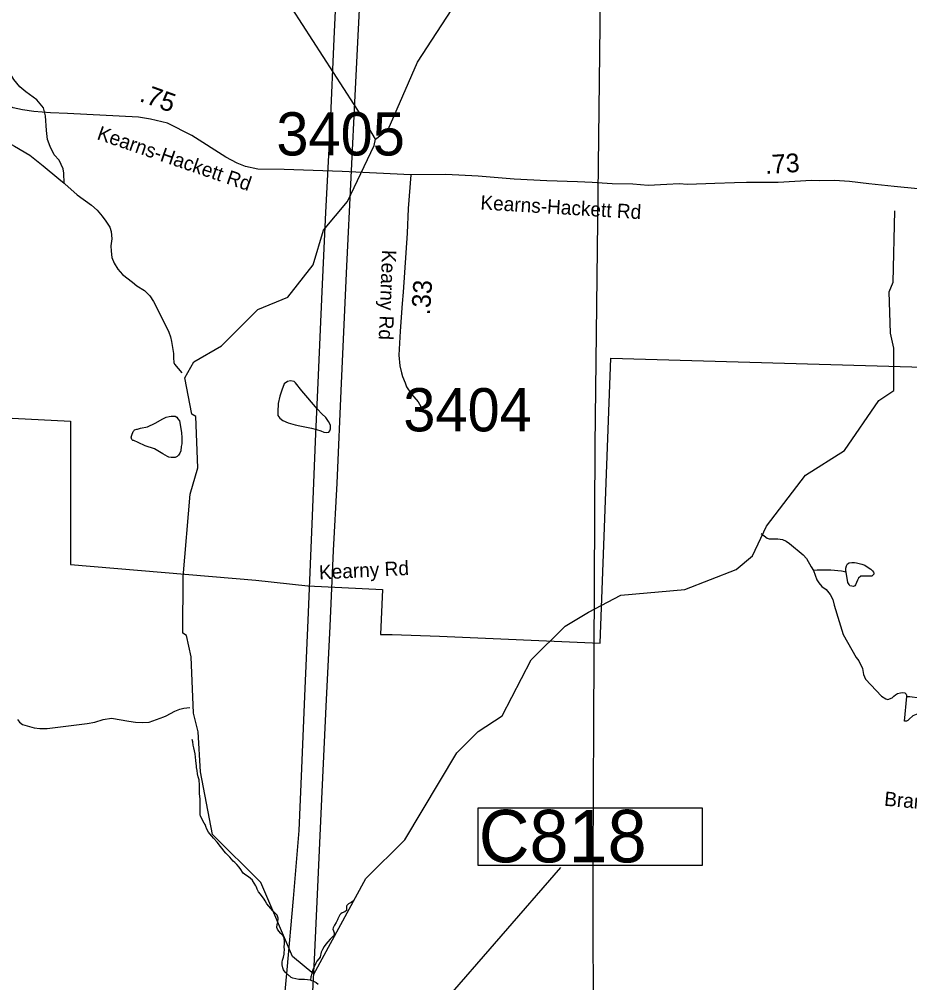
# Model space of a CAD drawing. Extents: x 1662474 to 1856135, y 779280 to 917889.
# Drawn here: x 1774232 to 1780168, y 790592 to 797012 of the extents above; entities that cross this region are included whole.
import ezdxf

# ---------------------------------------------------------------- set-up
doc = ezdxf.new("R2010")
doc.units = 0
for name, color, linetype in [('Cogo Default Point CELL', 7, 'Continuous'), ('Exist Boundary Political City Limit New', 7, 'Continuous'), ('Exist Hydrographic Creek Single Shore', 7, 'Continuous'), ('Exist Hydrographic Misc Water Feature', 7, 'Continuous'), ('Exist Hydrographic Pond Under 1500 Sq Ft', 7, 'Continuous'), ('Exist Road Non-System Type 51 Label', 7, 'Continuous'), ('Exist Road Primary NC Structure Culvert Number Label', 7, 'Continuous'), ('Exist Road Secondary Type 51 Attributed', 7, 'Continuous'), ('Exist Road Secondary Type 51 Label', 7, 'Continuous'), ('Exist Utilities Electrical Transmission Line', 7, 'Continuous'), ('Map Preparation Boundary City Limit Buffer Line', 7, 'Continuous'), ('Prop DGN Element Guardrail', 7, 'Continuous')]:
    doc.layers.add(name, color=color, linetype=linetype)

msp = doc.modelspace()

# ---------------------------------------------------------------- linework, layer by layer
at = {"layer": 'Exist Boundary Political City Limit New'}
msp.add_lwpolyline([(1773272.8, 794399.7), (1774573.9, 794334.2), (1774573.9, 793378.9), (1775809.4, 793274.9), (1776155.9, 793236.4), (1776652.4, 793213.2), (1776640.9, 792912.9), (1776645.9, 792912.9), (1776717.9, 792912.9), (1777033.5, 792901.2), (1778103.6, 792855.6), (1778176.8, 794754), (1780491, 794686.2), (1781079.1, 794680.2), (1781121.6, 794680.2), (1780957.9, 795256.7), (1780994.2, 795262.7), (1781394.5, 795262.7), (1781406.6, 795469), (1781758.4, 795469), (1782013, 795432.6), (1783698.9, 795177.8), (1783710.9, 795371.9)], dxfattribs=at)
at = {"layer": 'Exist Hydrographic Creek Single Shore'}
for points in [[(1776173.9, 790607.8), (1776134.5, 790612.2), (1776114, 790612.2), (1776096.1, 790614.1), (1776076, 790617.8), (1776056.2, 790621.7), (1776045.5, 790627.2), (1776034.8, 790634.6), (1776030.2, 790638.2), (1776003.5, 790662.9), (1775994.4, 790677.1), (1775989.1, 790691.2), (1775984.9, 790711.4), (1775984.6, 790728.5), (1775986.2, 790741.9), (1775992.5, 790761.8), (1775997.5, 790782.1), (1775998.8, 790792.8), (1775999.4, 790810.9), (1775999, 790831.6), (1776000.9, 790850.6), (1776001.1, 790868.9), (1775998.5, 790889.6), (1775991.1, 790903.3), (1775976.5, 790918.8), (1775963.4, 790934.5), (1775953.4, 790948.9), (1775949.5, 790958.7), (1775950.5, 790979.1), (1775955.5, 790997.8), (1775958.4, 791015.1), (1775958.1, 791021.1), (1775950.5, 791041.4), (1775936.6, 791056.8), (1775922.1, 791070.8), (1775908.2, 791086.2), (1775895.4, 791101.2), (1775882, 791117.4), (1775871.5, 791136.4), (1775864.9, 791147.6), (1775841.2, 791182.6), (1775827.9, 791197.8), (1775817.4, 791215.4), (1775813.2, 791227.4), (1775810.1, 791236.6), (1775798.5, 791254.5), (1775787.8, 791271.8), (1775785.9, 791274.4), (1775760, 791297.2), (1775742.9, 791308.6), (1775725.6, 791320.9), (1775720, 791327.4), (1775709.5, 791345.6), (1775697, 791361.8), (1775683.2, 791378.6), (1775668.9, 791392), (1775658.1, 791401.2), (1775635.8, 791428.2), (1775623, 791442.1), (1775609.2, 791456.1), (1775595.9, 791471), (1775584.1, 791486.5), (1775572, 791500.7), (1775559.8, 791517.2), (1775551.5, 791527.9), (1775526.9, 791553.9), (1775515.1, 791568.1), (1775502, 791583.9), (1775492.5, 791595.1), (1775482.2, 791614.1), (1775475.5, 791633.2), (1775470.2, 791645.8), (1775465.2, 791655), (1775449.8, 791684.6), (1775439.5, 791703), (1775438.1, 791709.1), (1775437.9, 791729), (1775438.4, 791749.8), (1775438.1, 791771), (1775438.1, 791780.2), (1775437.6, 791814.3), (1775436.6, 791834.5), (1775434.5, 791851.3), (1775432.9, 791871.5), (1775432.6, 791892.5), (1775432.4, 791908.2), (1775430.2, 791942.9), (1775424.5, 791963.4), (1775419.5, 791984.4), (1775417.1, 792004.9), (1775414.5, 792025.1), (1775413.2, 792035.6), (1775408.8, 792072.8), (1775406.6, 792093.8), (1775404, 792115.9), (1775399.4, 792136.3), (1775396.1, 792156), (1775392.2, 792175.7), (1775389.1, 792195.9), (1775384.9, 792212.2)], [(1776463.9, 791143.2), (1776454.1, 791132.4), (1776444.8, 791125.3), (1776427.6, 791116.4), (1776415.6, 791106.7), (1776413.8, 791101.4), (1776414.2, 791081), (1776413, 791073.4), (1776402.8, 791064.2), (1776383.5, 791056.3), (1776374.9, 791051.6), (1776368.6, 791044.5), (1776356.8, 791017.2), (1776353.6, 791010.4), (1776343.9, 790992.8), (1776332.9, 790974.7), (1776323.8, 790957.6), (1776322.1, 790947.6), (1776326.9, 790936.9), (1776331.4, 790923.2), (1776330.2, 790913.5), (1776326.1, 790905.1), (1776313.8, 790890.4), (1776303.8, 790881), (1776289.6, 790865), (1776276.5, 790848.2), (1776264.1, 790831.9), (1776254.1, 790813), (1776243.9, 790795.2), (1776237.6, 790763.9), (1776237.4, 790762.9), (1776229.2, 790750), (1776216.6, 790735.1), (1776208, 790721.1), (1776199.9, 790702.8), (1776192, 790683.6), (1776184.4, 790663.9), (1776177, 790637.2), (1776175.1, 790629.8), (1776172.8, 790609.3), (1776173.9, 790607.8)], [(1776173.9, 790607.8), (1776193.8, 790602.5), (1776211.9, 790593.1), (1776224.5, 790581.5)]]:
    msp.add_lwpolyline(points, dxfattribs=at)
at = {"layer": 'Exist Hydrographic Misc Water Feature'}
msp.add_line((1776607.3, 796214.3), (1776533.3, 796337.2), dxfattribs=at)
for points in [[(1776607.3, 796214.3), (1776691.4, 796278.2), (1776886.4, 796727.2), (1777469.4, 797621.2), (1777513.5, 797896), (1777733.3, 798396.9), (1777813.5, 798910.7), (1777716.5, 799296.7), (1777584.4, 799473.3), (1777426.3, 799591.4), (1777294.5, 799741.8), (1777057.4, 800252), (1776991.4, 800319.1), (1776467.3, 800556.2), (1776236.4, 800734.8)], [(1776533.3, 796337.2), (1776052.1, 797085), (1776046.3, 797121.1), (1776038.5, 797155.1), (1776009, 797217.4), (1775914.1, 797332.2), (1775809.3, 797485.1), (1775714.5, 797661.9), (1775673.1, 797732.3), (1775627.8, 797796.6), (1775523, 797973.6), (1775406.1, 798116.6), (1775362.7, 798180.9), (1775349.1, 798211), (1775335.4, 798257.1), (1775335.6, 798303.1), (1775334.4, 798367.2), (1775327, 798451.3)], [(1774532, 795919.2), (1774528.5, 795987.2), (1774524.8, 796015.3), (1774497.4, 796073.5), (1774463.5, 796109.8), (1774437.9, 796164), (1774420.3, 796212.2), (1774412.9, 796272.2), (1774407.7, 796368.3), (1774394, 796422.4), (1774348.5, 796474.8), (1774274.9, 796529.4), (1774235.1, 796561.8), (1774195.5, 796612.1), (1774166, 796660.4), (1774150.4, 796702.5), (1774140.8, 796748.6), (1774135.2, 796806.7), (1774143.6, 796868.6), (1774144, 796914.6), (1774140.4, 796960.7), (1774120.9, 797020.8)], [(1773755.7, 796337.1), (1773860.9, 796304.8), (1774024.5, 796251.4), (1774084.4, 796230.9), (1774200, 796166), (1774301.5, 796107.2), (1774390.9, 796036.4), (1774496.1, 795949.4), (1774532, 795919.2)], [(1776195.4, 790649.6), (1776054.3, 790767.3), (1775841.3, 791260.6), (1775519.3, 791579), (1775439.4, 791997.5), (1775424.4, 792263.6), (1775392.4, 792389), (1775378.3, 792763.4), (1775346.3, 792905.2), (1775321.3, 792922.2), (1775324.3, 793296.3), (1775371.3, 793846.7), (1775422.3, 794022.9), (1775408.4, 794364.5), (1775383.4, 794381.5), (1775335.4, 794622.1), (1775395.3, 794729.2), (1775579.4, 794837), (1775822.4, 795078.2), (1776023.4, 795159.4), (1776192.3, 795376), (1776260.4, 795607.6), (1776420.3, 795798), (1776598.3, 796171.8), (1776607.3, 796214.3)], [(1774532, 795919.2), (1774535.9, 795915.1), (1774617.3, 795842.5), (1774712.9, 795773.7), (1774750.6, 795739.3), (1774784.2, 795701.1), (1774809.9, 795666.8), (1774835.7, 795626.6), (1774845.5, 795598.5), (1774849, 795548.5), (1774842.7, 795502.5), (1774844.3, 795466.5), (1774848, 795424.5), (1774863.8, 795386.3), (1774889.4, 795348.1), (1774921, 795311.8), (1774986.6, 795259.3), (1775016.3, 795237), (1775066.2, 795204.6), (1775101.8, 795168.3), (1775127.7, 795132.1), (1775208.3, 794969.4), (1775228, 794927.2), (1775239.6, 794897.1), (1775247.4, 794865.1), (1775260.8, 794785), (1775260.6, 794755), (1775262.4, 794724.9), (1775266.3, 794714.9), (1775315.9, 794656.4)], [(1778026.3, 793060.7), (1778243.4, 793174.5), (1778669.3, 793211.8), (1779011.4, 793345.9), (1779120.5, 793435.6), (1779213.3, 793633.9), (1779474.4, 793973.3), (1779733.4, 794138.6), (1779961.4, 794472.1), (1780061.4, 794538.9), (1780063.3, 794821.2), (1780039.3, 794920.1), (1780032.3, 795196), (1780058.4, 795261.1), (1780069.4, 795736.8)], [(1779177.9, 793584.7), (1779217.7, 793554.4), (1779231.6, 793550.3), (1779255.6, 793550.1), (1779289.6, 793549.9), (1779319.6, 793545.7), (1779345.4, 793533.5), (1779367.3, 793519.4), (1779458.8, 793442.7), (1779480.7, 793418.5), (1779512.3, 793364.3), (1779526.3, 793338.3)], [(1779744.2, 793328.7), (1779714.3, 793334.9), (1779642.3, 793341.4), (1779612.2, 793341.6), (1779582.2, 793341.8), (1779552.3, 793340), (1779526.3, 793338.3)], [(1779526.3, 793338.3), (1779549.8, 793276), (1779561.5, 793255.9), (1779583.5, 793231.8), (1779611.4, 793211.6), (1779639, 793179.3), (1779654.8, 793145.3), (1779664.7, 793107.2), (1779697.9, 792998.9), (1779725.2, 792912.7), (1779810.3, 792758.1), (1779828.1, 792736), (1779853.7, 792685.8), (1779859.5, 792645.7), (1779873.2, 792615.6), (1779980.4, 792500.8), (1780008.3, 792482.7), (1780022.3, 792478.6), (1780050.6, 792490.4), (1780062.5, 792500.3), (1780074.6, 792510.2), (1780086.7, 792518.2), (1780106.6, 792524), (1780122.8, 792525.8), (1780136.7, 792523.8), (1780144.7, 792513.7), (1780148.6, 792499.7)], [(1776195.4, 790649.6), (1776541.3, 791285.7), (1776802.3, 791543.1), (1777148.3, 792123.5), (1777291.4, 792265), (1777451.3, 792370.1), (1777645.3, 792743.6), (1777872.3, 792968.7), (1778026.3, 793060.7)], [(1774220.5, 792344.9), (1774234.5, 792328.8), (1774254.4, 792312.6), (1774330.2, 792290), (1774370, 792285.6), (1774418.2, 792285.2), (1774684.4, 792319.1), (1774734.6, 792328.6), (1774790.8, 792346.2), (1774846.8, 792353.7), (1774962.6, 792334.8), (1775006.7, 792328.4), (1775050.6, 792326), (1775098.6, 792327.7), (1775194.9, 792362.9), (1775211.1, 792370.8), (1775239.2, 792386.5), (1775269.4, 792402.2), (1775301.4, 792414), (1775329.5, 792421.8), (1775369.4, 792425.5)]]:
    msp.add_lwpolyline(points, dxfattribs=at)
at = {"layer": 'Exist Hydrographic Pond Under 1500 Sq Ft'}
for points in [[(1776103.3, 794303.1), (1776181.2, 794286.5), (1776213.2, 794278.2), (1776241.3, 794270), (1776263.2, 794261.7), (1776279.2, 794259.6), (1776295.2, 794261.5), (1776303.2, 794269.4), (1776307.3, 794283.4), (1776307.5, 794307.4), (1776293.8, 794331.5), (1776275.9, 794357.7), (1776250.1, 794383.9), (1776220.4, 794414.2), (1776115.4, 794537.1), (1776073.7, 794589.4), (1776063.9, 794597.5), (1776039.9, 794603.7), (1776019.8, 794597.9), (1775997.7, 794582.1), (1775981.5, 794540.2), (1775969, 794500.2), (1775958.7, 794452.3), (1775956, 794396.3), (1775956, 794372.3), (1775969.8, 794354.3), (1775989.7, 794338.1), (1776025.6, 794323.8), (1776071.5, 794309.3), (1776103.3, 794303.1)], [(1775316.7, 794222), (1775316.7, 794216), (1775316.5, 794184), (1775312.2, 794164.1), (1775308.1, 794136.1), (1775301.9, 794120.2), (1775293.7, 794108.2), (1775283.7, 794098.3), (1775271.6, 794092.4), (1775255.6, 794092.5), (1775243.7, 794092.6), (1775229.6, 794094.7), (1775219.7, 794098.8), (1775189.8, 794117.1), (1775134, 794149.5), (1775070.2, 794170), (1775024.5, 794192.5), (1774996.6, 794204.6), (1774988.6, 794204.7), (1774982.5, 794212.8), (1774978.6, 794226.8), (1774982.9, 794240.8), (1774990.9, 794264.7), (1774997, 794272.7), (1775001.1, 794276.7), (1775015.1, 794280.5), (1775019.2, 794280.5), (1775041.1, 794286.4), (1775087.3, 794296), (1775137.5, 794321.5), (1775189.6, 794349.1), (1775211.7, 794361), (1775231.8, 794364.8), (1775243.9, 794366.7), (1775257.9, 794366.6), (1775272, 794366.5), (1775281.8, 794360.3), (1775289.8, 794350.3), (1775299.7, 794336.2), (1775313, 794258.1), (1775316.7, 794222)], [(1779744.2, 793328.7), (1779742.2, 793338.7), (1779742.4, 793354.7), (1779746.5, 793370.7), (1779754.5, 793382.6), (1779764.5, 793390.5), (1779782.6, 793392.4), (1779800.6, 793392.3), (1779814.6, 793390.2), (1779848.6, 793382), (1779868.5, 793373.9), (1779890.4, 793359.7), (1779908.5, 793347.5), (1779920.2, 793337.5), (1779926.3, 793327.4), (1779928.2, 793321.4), (1779928.2, 793313.4), (1779920.2, 793305.5), (1779916.1, 793301.5), (1779896, 793301.6), (1779877.9, 793301.8), (1779856, 793301.9), (1779842, 793300), (1779827.9, 793288.1), (1779819.9, 793274.1), (1779813.7, 793258.2), (1779807.6, 793244.2), (1779801.4, 793236.3), (1779797.5, 793234.3), (1779793.4, 793232.3), (1779781.5, 793234.4), (1779769.4, 793236.5), (1779763.7, 793244.5), (1779755.7, 793258.6), (1779744.2, 793328.7)], [(1780148.6, 792499.7), (1780168.5, 792499.5), (1780234.5, 792489.1), (1780302.4, 792474.6), (1780326.4, 792468.5), (1780344.2, 792456.3), (1780350.2, 792450.3), (1780354.1, 792440.2), (1780354.1, 792428.3), (1780347.9, 792414.3), (1780337.9, 792402.3), (1780303.8, 792396.6), (1780269.8, 792392.9), (1780233.7, 792387.1), (1780211.7, 792379.2), (1780189.6, 792369.4), (1780163.6, 792347.6), (1780155.4, 792339.7), (1780147.4, 792333.7), (1780137.3, 792333.7), (1780133.4, 792333.8), (1780148.6, 792499.7)]]:
    msp.add_lwpolyline(points, dxfattribs=at)
at = {"layer": 'Exist Road Primary NC Structure Culvert Number Label'}
msp.add_line((1775706.3, 788906.3), (1777842.6, 791358.7), dxfattribs=at)
msp.add_lwpolyline([(1777292.3, 791757.7), (1778785.3, 791757.7), (1778785.3, 791373.9), (1777292.3, 791373.9)], close=True, dxfattribs=at)
at = {"layer": 'Exist Road Secondary Type 51 Attributed'}
for points in [[(1776842.4, 795975.6), (1776384.7, 795997.2), (1775998.6, 796010.2), (1775821.9, 796013.1), (1775740.7, 796031.1), (1775685.1, 796054.3), (1775608.7, 796092.5), (1775382.8, 796238.1), (1775219.9, 796320.2), (1775107.8, 796347.1), (1775026.7, 796360.4), (1774553.1, 796384.5), (1774440.1, 796388.5), (1774328.3, 796397.8), (1774253.3, 796408), (1774191.3, 796422.4), (1774095.4, 796466.8), (1774026.4, 796511.9), (1773899, 796631.3), (1773779.1, 796725.1), (1773736.8, 796743.1), (1773662, 796762.2), (1773583.2, 796771.5), (1773078.3, 796786.3)], [(1776842.4, 795975.6), (1776825.3, 795750.7), (1776818.9, 795586.1), (1776792, 795194.2), (1776785.1, 795118.6), (1776771.9, 794934.8), (1776762.7, 794773.3), (1776769.1, 794703.2), (1776780.1, 794655.1), (1776787.6, 794632.5), (1776805.3, 794590.5), (1776814, 794563.9), (1776847.6, 794512.9), (1776890.5, 794461.9), (1776909.6, 794431.8), (1776935.9, 794403.7), (1776955.1, 794374.7), (1776967.5, 794348.9), (1776977.8, 794320.1)], [(1780222.6, 795882), (1780064.7, 795897.7), (1779896.3, 795916.6), (1779766.3, 795931.7), (1779666.7, 795938.6), (1779568.5, 795935.7), (1779514.4, 795937.8), (1779292.2, 795923.9), (1779080.5, 795924), (1779000.4, 795922.7), (1778868.4, 795917.8), (1778686.1, 795911.3), (1778632.4, 795916), (1778548.2, 795910.5), (1778424, 795903.9), (1778321.8, 795912.6), (1778184.5, 795915.7), (1778051.2, 795924.9), (1777954.5, 795930), (1777749.9, 795935.2), (1777530.5, 795947.6), (1777291.9, 795966.5), (1777076.1, 795978.2), (1776842.4, 795975.6)]]:
    msp.add_lwpolyline(points, dxfattribs=at)
at = {"layer": 'Exist Utilities Electrical Transmission Line'}
for points in [[(1778129.7, 799211.7), (1778069.5, 794174.5), (1778059.2, 792317.3), (1778056.5, 791410.5), (1778057.8, 790023.4), (1778053.5, 788648.6), (1778047.9, 788184.3), (1778046.5, 787726.1), (1778040.8, 787269.7), (1778044.3, 787201.7), (1778040, 787151.5), (1778039.7, 787117.4), (1778051.6, 787091.6), (1778061.1, 787057.2), (1778089.1, 787031.1), (1778150.8, 786998.6), (1780139.3, 786247.6)], [(1776352, 797353.1), (1776328.6, 796882.9), (1776304, 796316.9), (1776273.5, 795724.5), (1776248.7, 795198.2), (1776223.9, 794640), (1776204.7, 794197.7), (1776183.5, 793703.5), (1776157.2, 793059.4), (1776132.7, 792501.3), (1776113.4, 792018.8), (1776095.8, 791606.6), (1776058.6, 791152.1), (1776015.5, 790678.1), (1775977.7, 790269.9), (1775765.2, 789684.4), (1775564.6, 789099.3), (1775427.3, 788694.5), (1775287.7, 788295.6), (1775152.1, 787878.9), (1775008.7, 787445.9), (1774717.3, 786536.3)], [(1776512, 797345.9), (1776470.5, 796549.9), (1776442, 795957.3), (1776413.6, 795367.1), (1776378, 794586.7), (1776348, 793920.7), (1776324.8, 793472.2), (1776301.7, 792968.2), (1776275.1, 792431.7), (1776244.8, 791767.7), (1776220.1, 791229.3), (1776198.8, 790747.2), (1776182.5, 790446.9), (1776174.9, 790396.8), (1776171.1, 790371), (1776167.3, 790344.8), (1776043.3, 789978.1), (1775892.4, 789517.1), (1775730.9, 789033.9), (1775589.6, 788605.5), (1775438.5, 788148.4), (1775245.8, 787579.3), (1775061.2, 787054), (1774894.9, 786525.1)]]:
    msp.add_lwpolyline(points, dxfattribs=at)
at = {"layer": 'Map Preparation Boundary City Limit Buffer Line'}
msp.add_lwpolyline([(1773272.8, 794399.7), (1774573.9, 794334.2), (1774573.9, 793378.9), (1775809.4, 793274.9), (1776155.9, 793236.4), (1776652.4, 793213.2), (1776640.9, 792912.9), (1776645.9, 792912.9), (1776717.9, 792912.9), (1777033.5, 792901.2), (1778103.6, 792855.6), (1778176.8, 794754), (1780491, 794686.2), (1781079.1, 794680.2), (1781121.6, 794680.2), (1780957.9, 795256.7), (1780994.2, 795262.7), (1781394.5, 795262.7), (1781406.6, 795469), (1781758.4, 795469), (1782013, 795432.6), (1783698.9, 795177.8), (1783710.9, 795371.9)], dxfattribs=at)

# ---------------------------------------------------------------- texts
at = {"layer": 'Cogo Default Point CELL'}
for s, p in [('3405', (1775946, 796104.7)), ('3404', (1776792.2, 794266))]:
    msp.add_text(s, height=288, dxfattribs=at).set_placement(p)
at = {"layer": 'Exist Road Non-System Type 51 Label'}
for s, rotation, p in [('Kearny Rd', 2.91688, (1776232.3, 793278.4)), ('Branchwater Rd', 354.82726, (1779995.5, 791771.7))]:
    msp.add_text(s, height=95, rotation=rotation, dxfattribs=at).set_placement(p)
at = {"layer": 'Exist Road Primary NC Structure Culvert Number Label'}
msp.add_text('C818', height=350, dxfattribs=at).set_placement((1777295.5, 791393.7))
at = {"layer": 'Exist Road Secondary Type 51 Label'}
for s, rotation, p in [('Kearns-Hackett Rd', 341.10726, (1774743.8, 796214.3)), ('Kearns-Hackett Rd', 356.53103, (1777304.4, 795745.2)), ('Kearny Rd', 267.83891, (1776651, 795476.6))]:
    msp.add_text(s, height=95, rotation=rotation, dxfattribs=at).set_placement(p)
at = {"layer": 'Prop DGN Element Guardrail'}
for s, rotation, p in [('.75', 340.07137, (1775026.9, 796468.4)), ('.73', 3.57981, (1779206, 795981.1)), ('.33', 86.06789, (1776969.2, 795038.9))]:
    msp.add_text(s, height=125, rotation=rotation, dxfattribs=at).set_placement(p)

doc.saveas('drawing.dxf')
